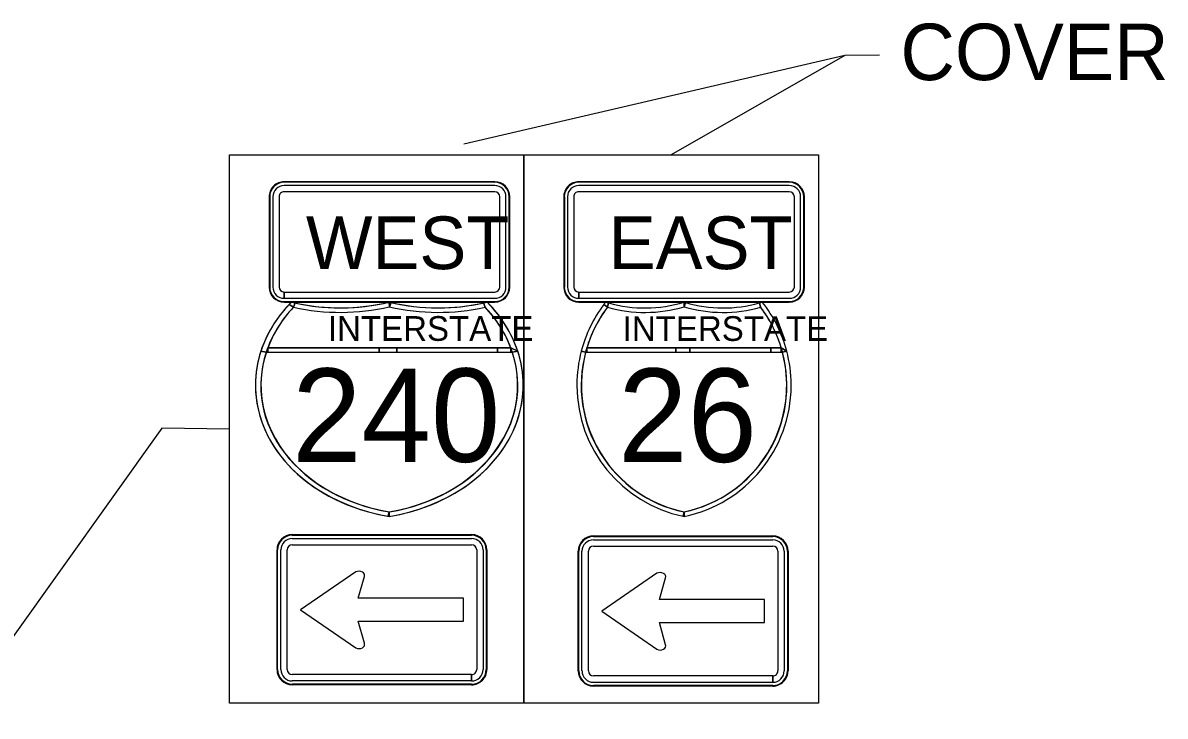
# Model space of a CAD drawing. Extents: x 886234 to 968767, y 455416 to 684046.
# Drawn here: x 918996 to 921275, y 518586 to 519968 of the extents above; entities that cross this region are included whole.
import ezdxf

# ---------------------------------------------------------------- set-up
doc = ezdxf.new("R2010")
doc.units = 0
for name, color, linetype in [('TC CONSTRUCTION PROPOSED ROADWAY SHADE', 7, 'Continuous'), ('TC DEV SIGN BLACK 239', 7, 'Continuous'), ('TC DEV SIGN BLACK ZERO', 7, 'Continuous'), ('TC DEV SIGN WHITE', 7, 'Continuous'), ('TC LABEL TEXT', 7, 'Continuous')]:
    doc.layers.add(name, color=color, linetype=linetype)

msp = doc.modelspace()

# ---------------------------------------------------------------- linework, layer by layer
at = {"layer": 'TC CONSTRUCTION PROPOSED ROADWAY SHADE'}
msp.add_lwpolyline([(919408.2, 519705), (920583.6, 519705), (920583.6, 518611.8), (919408.2, 518611.8)], close=True, dxfattribs=at)
at = {"layer": 'TC DEV SIGN BLACK 239'}
for p, q in [((919937.5, 519644.1), (919517.4, 519644.1)), ((919937.5, 519631.6), (919517.4, 519631.6)), ((920525.2, 519644.1), (920105.1, 519644.1)), ((920525.2, 519631.6), (920105.1, 519631.6)), ((919494.9, 519621.6), (919494.9, 519441.6)), ((919507.4, 519621.6), (919507.4, 519441.6)), ((919947.5, 519441.6), (919947.5, 519621.6)), ((919960, 519441.6), (919960, 519621.6)), ((920082.6, 519621.6), (920082.6, 519441.6)), ((920095.1, 519621.6), (920095.1, 519441.6)), ((920535.2, 519441.6), (920535.2, 519621.6)), ((920547.7, 519441.6), (920547.7, 519621.6)), ((919517.4, 519419.1), (919517.4, 519431.6)), ((919517.6, 519431.6), (919937.5, 519431.6)), ((919517.6, 519431.6), (919517.6, 519419.1)), ((920105.1, 519419.1), (920105.1, 519431.6)), ((920105.3, 519431.6), (920525.2, 519431.6)), ((920105.3, 519431.6), (920105.3, 519419.1)), ((919517.6, 519419.1), (919937.5, 519419.1)), ((920105.3, 519419.1), (920525.2, 519419.1)), ((919533.6, 518940.4), (919891.4, 518940.4)), ((919533.6, 518927.7), (919891.4, 518927.7)), ((920134.4, 518937.6), (920492.2, 518937.6)), ((920134.4, 518924.9), (920492.2, 518924.9)), ((919510.8, 518679), (919510.8, 518917.5)), ((919523.5, 518679), (919523.5, 518917.5)), ((919901.6, 518917.5), (919901.6, 518679)), ((919914.2, 518917.5), (919914.2, 518679)), ((920111.6, 518676.3), (920111.6, 518914.8)), ((920124.3, 518676.3), (920124.3, 518914.8)), ((920502.4, 518914.8), (920502.4, 518676.3)), ((920515, 518914.8), (920515.1, 518676.3)), ((919660.3, 518873.5), (919550.3, 518797.8)), ((919665.1, 518821.1), (919677.5, 518864.3)), ((920261.1, 518870.8), (920151.1, 518795)), ((920265.9, 518818.4), (920278.3, 518861.6)), ((919875, 518821.1), (919665.1, 518821.1)), ((919875, 518775.2), (919875, 518821.1)), ((920475.8, 518818.4), (920265.9, 518818.4)), ((920475.8, 518772.5), (920475.8, 518818.4)), ((919550.3, 518797.8), (919660.3, 518722)), ((920151.1, 518795), (920261.1, 518719.3)), ((919677.5, 518731.2), (919665.1, 518775.2)), ((919665.1, 518775.2), (919875, 518775.2)), ((920278.3, 518728.5), (920265.9, 518772.5)), ((920265.9, 518772.5), (920475.8, 518772.5)), ((919891.3, 518668.8), (919533.6, 518668.8)), ((919891.3, 518668.8), (919891.3, 518656.2)), ((919891.4, 518656.2), (919891.4, 518668.8)), ((919891.3, 518656.2), (919533.6, 518656.2)), ((920492.1, 518666.1), (920134.5, 518666.1)), ((920492.1, 518653.4), (920134.5, 518653.4)), ((920492.1, 518666.1), (920492.1, 518653.4)), ((920492.2, 518653.4), (920492.2, 518666.1))]:
    msp.add_line(p, q, dxfattribs=at)
for centre, major_axis, ratio, start_param, end_param in [((919517.4, 519621.6), (22.5, 0), 0.999865, 1.570796, 3.141593), ((919517.4, 519621.6), (10, 0), 0.999865, 1.570796, 3.141593), ((919937.5, 519621.6), (22.5, 0), 0.999865, 0, 1.570796), ((919937.5, 519621.6), (10, 0), 0.999865, 0, 1.570796), ((920105.1, 519621.6), (22.5, 0), 0.999865, 1.570796, 3.141593), ((920105.1, 519621.6), (10, 0), 0.999865, 1.570796, 3.141593), ((920525.2, 519621.6), (22.5, 0), 0.999865, 0, 1.570796), ((920525.2, 519621.6), (10, 0), 0.999865, 0, 1.570796), ((919517.4, 519441.6), (22.5, 0), 0.999865, 3.141593, 4.712389), ((919517.4, 519441.6), (10, 0), 0.999865, 3.141593, 4.712389), ((919937.5, 519441.6), (22.5, 0), 0.999865, 4.712389, 6.283185), ((919937.5, 519441.6), (10, 0), 0.999865, 4.712389, 6.283185), ((920105.1, 519441.6), (22.5, 0), 0.999865, 3.141593, 4.712389), ((920105.1, 519441.6), (10, 0), 0.999865, 3.141593, 4.712389), ((920525.2, 519441.6), (22.5, 0), 0.999865, 4.712389, 6.283185), ((920525.2, 519441.6), (10, 0), 0.999865, 4.712389, 6.283185), ((919533.6, 518917.5), (-22.8, 0), 0.999865, 4.712389, 6.283185), ((919533.6, 518917.5), (-10.1, 0), 0.999865, 4.712389, 6.283185), ((919891.4, 518917.5), (-22.8, 0), 0.999865, 3.141593, 4.712389), ((919891.4, 518917.5), (-10.1, 0), 0.999865, 3.141593, 4.712389), ((920134.4, 518914.8), (-22.8, 0), 0.999865, 4.712389, 6.283185), ((920134.4, 518914.8), (-10.1, 0), 0.999865, 4.712389, 6.283185), ((920492.2, 518914.8), (-22.8, 0), 0.999865, 3.141593, 4.712389), ((920492.2, 518914.8), (-10.1, 0), 0.999865, 3.141593, 4.712389), ((919666.7, 518866.8), (-11.3, 0), 0.720018, 2.830616, 5.313575), ((920267.5, 518864.1), (-11.3, 0), 0.720018, 2.830616, 5.313575), ((919666.7, 518728.7), (-11.3, 0), 0.720018, 0.969609, 3.452568), ((920267.5, 518726), (-11.3, 0), 0.720018, 0.969609, 3.452568), ((919533.6, 518679), (-22.8, 0), 0.999865, 0, 1.570796), ((919533.6, 518679), (-10.1, 0), 0.999865, 0, 1.570796), ((919891.4, 518679), (-22.8, 0), 0.999865, 1.570796, 3.141593), ((919891.4, 518679), (-10.1, 0), 0.999865, 1.570796, 3.141593), ((920134.5, 518676.3), (-22.8, 0), 0.999865, 0, 1.570796), ((920134.5, 518676.3), (-10.1, 0), 0.999865, 0, 1.570796), ((920492.2, 518676.3), (-22.8, 0), 0.999865, 1.570796, 3.141593), ((920492.2, 518676.3), (-10.1, 0), 0.999865, 1.570796, 3.141593)]:
    msp.add_ellipse(centre, major_axis=major_axis, ratio=ratio, start_param=start_param, end_param=end_param, dxfattribs=at)
at = {"layer": 'TC DEV SIGN BLACK ZERO'}
for p, q in [((919937.5, 519651.6), (919517.4, 519651.6)), ((919517.4, 519650.3), (919517.4, 519650.4)), ((919937.5, 519650.3), (919517.4, 519650.4)), ((919937.5, 519650.3), (919937.5, 519650.3)), ((920525.2, 519651.6), (920105.1, 519651.6)), ((920105.1, 519650.3), (920105.1, 519650.4)), ((920525.2, 519650.3), (920105.1, 519650.4)), ((920525.2, 519650.3), (920525.2, 519650.3)), ((919487.4, 519621.6), (919487.4, 519441.6)), ((919488.7, 519621.6), (919488.7, 519441.6)), ((919488.7, 519621.6), (919488.7, 519621.6)), ((919966.2, 519621.6), (919966.3, 519621.6)), ((919966.3, 519441.6), (919966.3, 519621.6)), ((919967.5, 519441.6), (919967.5, 519621.6)), ((920075.1, 519621.6), (920075.1, 519441.6)), ((920076.4, 519621.6), (920076.4, 519441.6)), ((920076.4, 519621.6), (920076.4, 519621.6)), ((920553.9, 519621.6), (920554, 519621.6)), ((920554, 519441.6), (920554, 519621.6)), ((920555.2, 519441.6), (920555.2, 519621.6)), ((919488.7, 519441.6), (919488.7, 519441.6)), ((919966.3, 519441.6), (919966.2, 519441.6)), ((920076.4, 519441.6), (920076.4, 519441.6)), ((920554, 519441.6), (920553.9, 519441.6)), ((919517.4, 519411.6), (919517.4, 519412.9)), ((919517.4, 519412.9), (919517.4, 519412.8)), ((919517.5, 519412.9), (919937.5, 519412.9)), ((919517.5, 519412.9), (919517.5, 519411.6)), ((919517.5, 519411.6), (919937.5, 519411.6)), ((919536.2, 519401.4), (919539.2, 519410)), ((919727.5, 519402.4), (919727.2, 519411.7)), ((919727.5, 519403), (919727.2, 519411.7)), ((919915.2, 519410), (919918.2, 519401.4)), ((919937.5, 519412.8), (919937.5, 519412.9)), ((920105.1, 519411.6), (920105.1, 519412.9)), ((920105.1, 519412.9), (920105.1, 519412.8)), ((920105.2, 519412.9), (920525.2, 519412.9)), ((920105.2, 519412.9), (920105.2, 519411.6)), ((920105.2, 519411.6), (920525.2, 519411.6)), ((920162.3, 519401.3), (920164.8, 519409.9)), ((920315.4, 519402.3), (920315.2, 519411.6)), ((920315.4, 519403), (920315.2, 519411.6)), ((920465.6, 519409.9), (920468, 519401.3)), ((920525.2, 519412.8), (920525.2, 519412.9)), ((919481.7, 519311.6), (919972.7, 519311.6)), ((919481.7, 519311.6), (919484.9, 519311.6)), ((919484.9, 519320.5), (919969.5, 519320.5)), ((919706.8, 519320.5), (919484.9, 519320.5)), ((919484.9, 519311.6), (919706.8, 519311.6)), ((919742, 519320.5), (919706.8, 519320.5)), ((919706.8, 519311.6), (919742, 519311.6)), ((919943.3, 519320.5), (919742, 519320.5)), ((919742, 519311.6), (919943.3, 519311.6)), ((919969.5, 519320.5), (919943.3, 519320.5)), ((919943.3, 519311.6), (919969.5, 519311.6)), ((919983.4, 519313.9), (919969.5, 519320.5)), ((919972.4, 519312.2), (919969.5, 519311.6)), ((919969.5, 519311.6), (919972.7, 519311.6)), ((920118.8, 519311.5), (920511.5, 519311.5)), ((920118.8, 519311.5), (920121.3, 519311.5)), ((920121.3, 519320.4), (920509, 519320.4)), ((920298.9, 519320.4), (920121.3, 519320.4)), ((920121.3, 519311.5), (920298.9, 519311.5)), ((920327, 519320.4), (920298.9, 519320.4)), ((920298.9, 519311.5), (920327, 519311.5)), ((920488.1, 519320.4), (920327, 519320.4)), ((920327, 519311.5), (920488.1, 519311.5)), ((920509, 519320.4), (920488.1, 519320.4)), ((920488.1, 519311.5), (920509, 519311.5)), ((920520.2, 519313.8), (920509, 519320.4)), ((920511.4, 519312.2), (920509, 519311.5)), ((920509, 519311.5), (920511.5, 519311.5)), ((919460, 519247.3), (919460, 519244.6)), ((919994.4, 519244.6), (919994.4, 519247.4)), ((920101.4, 519247.2), (920101.4, 519244.6)), ((920528.9, 519244.5), (920528.9, 519247.3)), ((919727.2, 518984.2), (919727.2, 518993.3)), ((920315.2, 518984.1), (920315.2, 518993.2)), ((919533.6, 518948), (919891.4, 518948)), ((919533.6, 518946.7), (919891.4, 518946.7)), ((919533.6, 518946.7), (919533.6, 518946.7)), ((919891.4, 518946.7), (919891.4, 518946.7)), ((920134.4, 518945.2), (920492.2, 518945.2)), ((920134.4, 518944), (920492.2, 518944)), ((920134.4, 518944), (920134.4, 518944)), ((920492.2, 518944), (920492.2, 518944)), ((919503.2, 518679), (919503.2, 518917.5)), ((919504.5, 518917.5), (919504.5, 518917.5)), ((919504.5, 518679), (919504.5, 518917.5)), ((919920.6, 518917.5), (919920.6, 518679)), ((919920.6, 518917.5), (919920.6, 518917.5)), ((919921.8, 518917.5), (919921.9, 518679)), ((920104, 518676.3), (920104, 518914.8)), ((920105.3, 518914.8), (920105.3, 518914.8)), ((920105.3, 518676.3), (920105.3, 518914.8)), ((920521.4, 518914.8), (920521.4, 518676.3)), ((920521.4, 518914.8), (920521.4, 518914.8)), ((920522.6, 518914.8), (920522.7, 518676.3)), ((919504.5, 518679), (919504.5, 518679)), ((919920.6, 518679), (919920.6, 518679)), ((920105.3, 518676.3), (920105.3, 518676.3)), ((920521.4, 518676.3), (920521.4, 518676.3)), ((919533.6, 518649.8), (919533.6, 518649.8)), ((919891.4, 518649.8), (919533.6, 518649.8)), ((919891.4, 518648.6), (919533.6, 518648.6)), ((919891.4, 518648.6), (919891.4, 518649.8)), ((919891.4, 518649.8), (919891.4, 518649.8)), ((919891.4, 518649.8), (919891.4, 518648.6)), ((920134.5, 518647.1), (920134.5, 518647.1)), ((920492.2, 518647.1), (920134.5, 518647.1)), ((920492.2, 518645.8), (920492.2, 518647.1)), ((920492.2, 518647.1), (920492.2, 518647.1)), ((920492.2, 518647.1), (920492.2, 518645.8)), ((920492.2, 518645.8), (920134.5, 518645.8))]:
    msp.add_line(p, q, dxfattribs=at)
for points in [[(919527.3, 519406.8), (919536.2, 519401.4)], [(919536.2, 519401.4), (919527.3, 519406.8)], [(919532, 519411.7), (919532, 519411.7), (919532, 519411.7)], [(919539.2, 519410), (919536.2, 519401.4)], [(919727.2, 519402.4), (919727.5, 519403)], [(919727.5, 519411.6), (919727.5, 519403), (919730.6, 519410.8)], [(919730.6, 519410.8), (919727.5, 519402.4)], [(919918.2, 519401.4), (919915.2, 519410)], [(919922.4, 519411.7), (919922.4, 519411.7), (919922.4, 519411.7)], [(920155.2, 519406.7), (920162.3, 519401.3)], [(920162.3, 519401.3), (920155.2, 519406.7)], [(920159, 519411.6), (920159, 519411.6), (920159, 519411.6)], [(920164.8, 519409.9), (920162.3, 519401.3)], [(920315.2, 519402.3), (920315.4, 519403)], [(920315.4, 519411.5), (920315.4, 519403), (920317.9, 519410.8)], [(920317.9, 519410.8), (920315.4, 519402.3)], [(920468, 519401.3), (920465.6, 519409.9)], [(920471.3, 519411.6), (920471.3, 519411.6), (920471.3, 519411.6)], [(919471, 519313.9), (919481.7, 519311.6)], [(919481.7, 519311.6), (919471, 519313.9)], [(919484.9, 519320.5), (919484.9, 519311.6)], [(919484.9, 519311.6), (919484.9, 519320.5)], [(919706.8, 519311.6), (919706.8, 519320.5)], [(919706.8, 519320.5), (919706.8, 519311.6)], [(919742, 519320.5), (919742, 519311.6)], [(919742, 519311.6), (919742, 519320.5)], [(919943.3, 519311.6), (919943.3, 519320.5)], [(919943.3, 519320.5), (919943.3, 519311.6)], [(919969.5, 519320.5), (919983.4, 519313.9)], [(919969.5, 519311.6), (919969.5, 519320.5)], [(919969.5, 519320.5), (919969.5, 519311.6), (919972.4, 519312.2), (919969.5, 519320.5)], [(919972.7, 519311.6), (919972.4, 519312.2)], [(919983.4, 519313.9), (919972.7, 519311.6)], [(919972.7, 519311.6), (919983.4, 519313.9)], [(920110.2, 519313.8), (920118.8, 519311.5)], [(920118.8, 519311.5), (920110.2, 519313.8)], [(920121.3, 519320.4), (920121.3, 519311.5)], [(920121.3, 519311.5), (920121.3, 519320.4)], [(920298.9, 519311.5), (920298.9, 519320.4)], [(920298.9, 519320.4), (920298.9, 519311.5)], [(920327, 519320.4), (920327, 519311.5)], [(920327, 519311.5), (920327, 519320.4)], [(920488.1, 519311.5), (920488.1, 519320.4)], [(920488.1, 519320.4), (920488.1, 519311.5)], [(920509, 519320.4), (920520.2, 519313.8)], [(920509, 519311.5), (920509, 519320.4)], [(920509, 519320.4), (920509, 519311.5), (920511.4, 519312.2), (920509, 519320.4)], [(920511.5, 519311.5), (920511.4, 519312.2)], [(920520.2, 519313.8), (920511.5, 519311.5)], [(920511.5, 519311.5), (920520.2, 519313.8)], [(919724.9, 518984.5), (919727.2, 518993.3)], [(919727.2, 518993.3), (919724.9, 518984.5), (919727.2, 518984.2)], [(919727.2, 518993.3), (919727.2, 518984.2)], [(920313.3, 518984.5), (920315.2, 518993.2)], [(920315.2, 518993.2), (920313.3, 518984.5), (920315.1, 518984.1)], [(920315.2, 518993.2), (920315.2, 518984.1)]]:
    msp.add_lwpolyline(points, dxfattribs=at)
for centre, radius, start, end in [((920368.6, 519245.9), 267.2, 142.9968, 165.2769), ((920368.6, 519245.9), 258.3, 142.9968, 258.0595), ((920368.6, 519245.9), 258.3, 142.9968, 165.2769), ((920368.6, 519245.9), 267.2, 141.6709, 142.9968), ((920237.1, 519667.1), 267.2, 253.0099, 254.2907), ((920237.1, 519667.1), 276.1, 254.2907, 286.4259), ((920237.1, 519667.1), 276.1, 254.2907, 286.4259), ((920237.1, 519667.1), 267.2, 254.2907, 286.9893), ((920393.2, 519667.1), 276.1, 253.5741, 285.7093), ((920261.7, 519245.9), 258.3, 281.9405, 37.0032), ((920393.2, 519667.1), 267.2, 253.0588, 253.6206), ((920393.4, 519666.7), 275.7, 253.5731, 285.7093), ((920393.2, 519667.1), 267.2, 253.6206, 285.7093), ((920393.2, 519667.1), 267.2, 285.7093, 286.9901), ((920261.7, 519245.9), 258.3, 16.7759, 37.0032), ((920261.7, 519245.9), 267.2, 14.7231, 38.3291), ((920368.6, 519245.9), 267.2, 165.2769, 179.7177), ((920367.3, 519245.1), 257.3, 165.0438, 258.3001), ((920368.6, 519245.9), 258.3, 163.2241, 165.2769), ((920263, 519245.1), 257.3, 281.7196, 14.964), ((920261.7, 519245.9), 258.3, 14.7231, 16.7759), ((920261.7, 519245.9), 267.2, 0.2997, 14.7231), ((920368.6, 519245.9), 267.2, 180.2823, 258.0591), ((920261.7, 519245.9), 267.2, 281.537, 359.7003), ((920261.7, 519245.9), 258.3, 281.9405, 281.9604), ((920368.6, 519245.9), 267.2, 258.458, 258.463), ((920261.7, 519245.9), 267.2, 281.5369590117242, 281.53700435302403)]:
    msp.add_arc(centre, radius, start, end, dxfattribs=at)
for centre, major_axis, ratio, start_param, end_param in [((919517.4, 519621.6), (30, 0), 0.999865, 1.570796, 3.141593), ((919517.4, 519621.6), (28.8, 0), 0.999865, 1.570796, 3.141593), ((919937.5, 519621.6), (30, 0), 0.999865, 0, 1.570796), ((919937.5, 519621.6), (28.8, 0), 0.999865, 0, 1.570796), ((920105.1, 519621.6), (30, 0), 0.999865, 1.570796, 3.141593), ((920105.1, 519621.6), (28.8, 0), 0.999865, 1.570796, 3.141593), ((920525.2, 519621.6), (30, 0), 0.999865, 0, 1.570796), ((920525.2, 519621.6), (28.8, 0), 0.999865, 0, 1.570796), ((919517.4, 519441.6), (30, 0), 0.999865, 3.141593, 4.712389), ((919517.4, 519441.6), (28.8, 0), 0.999865, 3.141593, 4.712389), ((919937.5, 519441.6), (30, 0), 0.999865, 4.712389, 6.283185), ((919937.5, 519441.6), (28.8, 0), 0.999865, 4.712389, 6.283185), ((920105.1, 519441.6), (30, 0), 0.999865, 3.141593, 4.712389), ((920105.1, 519441.6), (28.8, 0), 0.999865, 3.141593, 4.712389), ((920525.2, 519441.6), (30, 0), 0.999865, 4.712389, 6.283185), ((920525.2, 519441.6), (28.8, 0), 0.999865, 4.712389, 6.283185), ((919794, 519246), (-334, 0), 0.800002, 5.614188, 7.652625), ((919794, 519246), (-322.9, 0), 0.800002, 5.637358, 7.64558), ((919794, 519246), (-334, 0), 0.800002, 5.637358, 6.026219), ((919794, 519246), (-322.9, 0), 0.800002, 5.637358, 6.026219), ((919794, 519246), (-334, 0), 0.800002, 5.614216, 5.637358), ((919629.6, 519667.2), (334, 0), 0.800002, 4.415792, 5.008922), ((919629.6, 519667.2), (334, 0), 0.800002, 4.415856, 4.438209), ((919629.6, 519667.2), (345.1, 0), 0.800002, 4.438209, 4.999074), ((919629.6, 519667.2), (345.1, 0), 0.800002, 4.438209, 4.999074), ((919629.6, 519667.2), (334, 0), 0.800002, 4.438209, 5.008909), ((919824.8, 519667.2), (334, 0), 0.800002, 4.415856, 5.008986), ((919660.4, 519246), (334, 0), 0.800002, 4.913746, 6.952183), ((919824.8, 519667.2), (345.1, 0), 0.800002, 4.425704, 4.986569), ((919660.4, 519246), (322.9, 0), 0.800002, 4.920791, 6.929013), ((919824.8, 519667.2), (334, 0), 0.800002, 4.416709, 4.426515), ((919824.9, 519666.8), (344.6, 0), 0.800002, 4.425686, 4.986568), ((919824.8, 519667.2), (334, 0), 0.800002, 4.426515, 4.986569), ((919824.8, 519667.2), (334, 0), 0.800002, 4.986569, 5.008922), ((919660.4, 519246), (322.9, 0), 0.800002, 0.292795, 0.645828), ((919660.4, 519246), (334, 0), 0.800002, 0.256966, 0.66897), ((919792.4, 519245.2), (-321.6, 0), 0.800002, 6.022151, 7.649781), ((919794, 519246), (-334, 0), 0.800002, 6.026219, 6.278259), ((919794, 519246), (-322.9, 0), 0.800002, 5.99039, 6.026219), ((919662, 519245.2), (321.6, 0), 0.800002, 4.916934, 6.544356), ((919660.4, 519246), (322.9, 0), 0.800002, 0.256966, 0.292795), ((919660.4, 519246), (334, 0), 0.800002, 0.005231, 0.256966), ((919794, 519246), (-334, 0), 0.800002, 0.004927, 1.362388), ((919660.4, 519246), (334, 0), 0.800002, 4.913748, 6.277955), ((919660.4, 519246), (322.9, 0), 0.800002, 4.920791, 4.921138), ((919794, 519246), (-334, 0), 0.800002, 1.36935, 1.369438), ((919660.4, 519246), (334, 0), 0.800002, 4.913747, 4.913748), ((919533.6, 518917.5), (-30.4, 0), 0.999865, 4.712389, 6.283185), ((919533.6, 518917.5), (-29.2, 0), 0.999865, 4.712389, 6.283185), ((919891.4, 518917.5), (-30.4, 0), 0.999865, 3.141593, 4.712389), ((919891.4, 518917.5), (-29.2, 0), 0.999865, 3.141593, 4.712389), ((920134.4, 518914.8), (-30.4, 0), 0.999865, 4.712389, 6.283185), ((920134.4, 518914.8), (-29.2, 0), 0.999865, 4.712389, 6.283185), ((920492.2, 518914.8), (-30.4, 0), 0.999865, 3.141593, 4.712389), ((920492.2, 518914.8), (-29.2, 0), 0.999865, 3.141593, 4.712389), ((919533.6, 518679), (-30.4, 0), 0.999865, 0, 1.570796), ((919533.6, 518679), (-29.2, 0), 0.999865, 0, 1.570796), ((919891.4, 518679), (-30.4, 0), 0.999865, 1.570796, 3.141593), ((919891.4, 518679), (-29.2, 0), 0.999865, 1.570796, 3.141593), ((920134.5, 518676.3), (-30.4, 0), 0.999865, 0, 1.570796), ((920134.5, 518676.3), (-29.2, 0), 0.999865, 0, 1.570796), ((920492.2, 518676.3), (-30.4, 0), 0.999865, 1.570796, 3.141593), ((920492.2, 518676.3), (-29.2, 0), 0.999865, 1.570796, 3.141593)]:
    msp.add_ellipse(centre, major_axis=major_axis, ratio=ratio, start_param=start_param, end_param=end_param, dxfattribs=at)
at = {"layer": 'TC DEV SIGN WHITE'}
for p, q in [((919937.5, 519651.6), (919517.4, 519651.6)), ((920525.2, 519651.6), (920105.1, 519651.6)), ((919487.4, 519621.6), (919487.4, 519441.6)), ((919967.5, 519441.6), (919967.5, 519621.6)), ((920075.1, 519621.6), (920075.1, 519441.6)), ((920555.2, 519441.6), (920555.2, 519621.6)), ((919517.4, 519411.6), (919937.5, 519411.6)), ((920105.1, 519411.6), (920525.2, 519411.6)), ((919533.6, 518948), (919891.4, 518948)), ((920134.4, 518945.2), (920492.2, 518945.2)), ((919503.2, 518679), (919503.2, 518917.5)), ((919921.8, 518917.5), (919921.9, 518679)), ((920104, 518676.3), (920104, 518914.8)), ((920522.6, 518914.8), (920522.7, 518676.3)), ((919891.4, 518648.6), (919533.6, 518648.6)), ((920492.2, 518645.8), (920134.5, 518645.8))]:
    msp.add_line(p, q, dxfattribs=at)
for centre, major_axis, start_param, end_param in [((919517.4, 519621.6), (30, 0), 1.570796, 3.141593), ((919937.5, 519621.6), (30, 0), 0, 1.570796), ((920105.1, 519621.6), (30, 0), 1.570796, 3.141593), ((920525.2, 519621.6), (30, 0), 0, 1.570796), ((919517.4, 519441.6), (30, 0), 3.141593, 4.712389), ((919937.5, 519441.6), (30, 0), 4.712389, 6.283185), ((920105.1, 519441.6), (30, 0), 3.141593, 4.712389), ((920525.2, 519441.6), (30, 0), 4.712389, 6.283185), ((919533.6, 518917.5), (-30.4, 0), 4.712389, 6.283185), ((919891.4, 518917.5), (-30.4, 0), 3.141593, 4.712389), ((920134.4, 518914.8), (-30.4, 0), 4.712389, 6.283185), ((920492.2, 518914.8), (-30.4, 0), 3.141593, 4.712389), ((919533.6, 518679), (-30.4, 0), 0, 1.570796), ((919891.4, 518679), (-30.4, 0), 1.570796, 3.141593), ((920134.5, 518676.3), (-30.4, 0), 0, 1.570796), ((920492.2, 518676.3), (-30.4, 0), 1.570796, 3.141593)]:
    msp.add_ellipse(centre, major_axis=major_axis, ratio=0.999865, start_param=start_param, end_param=end_param, dxfattribs=at)
at = {"layer": 'TC LABEL TEXT'}
msp.add_line((920636.2, 519903.3), (919875.9, 519726.7), dxfattribs=at)
for points in [[(920705, 519903.6), (920636.2, 519903.3), (920289.7, 519705)], [(919408.2, 519158.4), (919273.4, 519160.3), (918073.4, 517479.8)]]:
    msp.add_lwpolyline(points, dxfattribs=at)
for points in [[(919408.2, 519705), (919995.9, 519705), (919995.9, 518611.8), (919408.2, 518611.8)], [(919995.9, 519705), (920583.6, 519705), (920583.6, 518611.8), (919995.9, 518611.8)]]:
    msp.add_lwpolyline(points, close=True, dxfattribs=at)

# ---------------------------------------------------------------- texts
at = {"layer": 'TC DEV SIGN BLACK 239'}
for s, p in [('WEST', (919561, 519477.3)), ('EAST', (920164.8, 519477.3))]:
    msp.add_text(s, height=105, rotation=360, dxfattribs=at).set_placement(p)
at = {"layer": 'TC DEV SIGN BLACK ZERO'}
for s, height, p in [('INTERSTATE', 49.28, (919604.7, 519334.3)), ('INTERSTATE', 49.28, (920192.7, 519334.2)), ('240', 186.16, (919533.4, 519093)), ('26', 186.16, (920183.8, 519092.9))]:
    msp.add_text(s, height=height, rotation=360, dxfattribs=at).set_placement(p)
at = {"layer": 'TC LABEL TEXT'}
msp.add_text('COVER', height=112.5, dxfattribs=at).set_placement((920746.9, 519854.2))

doc.saveas('drawing.dxf')
